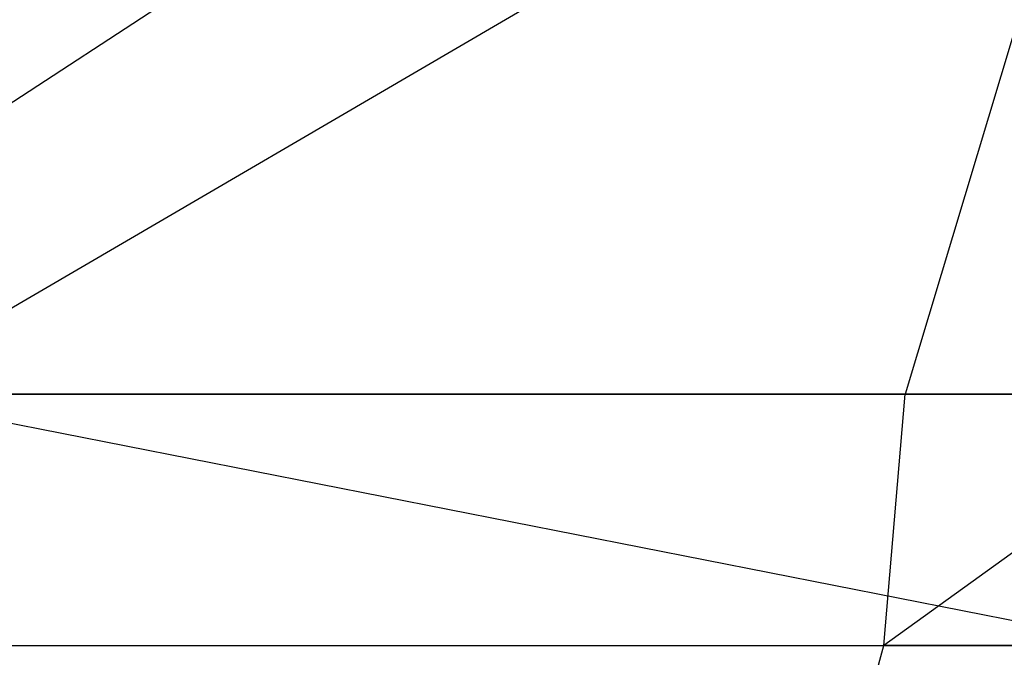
# Model space of a CAD drawing. Extents: x -172 to 172, y -29 to 28.
# Tile 746 of 914: x 87 to 93, y -16 to -12. Entities that reach past the tile are written whole.
import ezdxf

# ---------------------------------------------------------------- set-up
doc = ezdxf.new("R2010")
doc.units = 0
doc.header["$LTSCALE"] = 25.4
doc.layers.get('0').update_dxf_attribs({"linetype": 'CONTINUOUS'})

msp = doc.modelspace()

# ---------------------------------------------------------------- linework, layer by layer
at = {"color": 0}
for p, q in [((94.3059, -7.5997, -1387.6892), (84.0472, -14.2997, -1393.8898)), ((94.3059, -7.5997, -1387.6892), (84.0472, -14.2997, -1393.8898)), ((85.8821, -14.2997, -1093.6489), (97.355, -7.5997, -1100.8484)), ((85.8821, -14.2997, -1093.6489), (97.355, -7.5997, -1100.8484)), ((94.3059, -7.5997, -1387.6892), (92.2891, -14.2997, -1388.9861)), ((94.3059, -7.5997, -1387.6892), (92.2891, -14.2997, -1388.9861)), ((92.2891, -14.2997, -1388.9861), (84.0472, -14.2997, -1393.8898)), ((92.2891, -14.2997, -1388.9861), (84.0472, -14.2997, -1393.8898)), ((85.8821, -14.2997, -1093.6489), (93.8624, -14.2997, -1098.5225)), ((85.8821, -14.2997, -1093.6489), (93.8624, -14.2997, -1098.5225)), ((85.8821, -14.2997, -1093.6489), (93.7292, -15.8448, -1098.7278)), ((85.8821, -14.2997, -1093.6489), (93.7292, -15.8448, -1098.7278)), ((94.3059, -14.2997, -1387.6892), (92.1581, -15.8448, -1388.7794)), ((92.1581, -15.8448, -1388.7794), (92.2891, -14.2997, -1388.9861)), ((94.3059, -14.2997, -1387.6892), (92.1581, -15.8448, -1388.7794)), ((92.1581, -15.8448, -1388.7794), (92.2891, -14.2997, -1388.9861)), ((94.3059, -14.2997, -1387.6892), (92.2891, -14.2997, -1388.9861)), ((94.3059, -14.2997, -1387.6892), (92.2891, -14.2997, -1388.9861)), ((83.928, -15.8448, -1393.6761), (92.1581, -15.8448, -1388.7794)), ((83.928, -15.8448, -1393.6761), (92.1581, -15.8448, -1388.7794)), ((85.5526, -15.8448, -1093.7421), (93.7292, -15.8448, -1098.7278)), ((85.5526, -15.8448, -1093.7421), (93.7292, -15.8448, -1098.7278)), ((91.7782, -17.2386, -1388.1793), (92.1581, -15.8448, -1388.7794)), ((91.7782, -17.2386, -1388.1793), (92.1581, -15.8448, -1388.7794)), ((100.1035, -15.8448, -1383.4327), (92.1581, -15.8448, -1388.7794)), ((100.1035, -15.8448, -1383.4327), (92.1581, -15.8448, -1388.7794))]:
    msp.add_line(p, q, dxfattribs=at)

doc.saveas('drawing.dxf')
